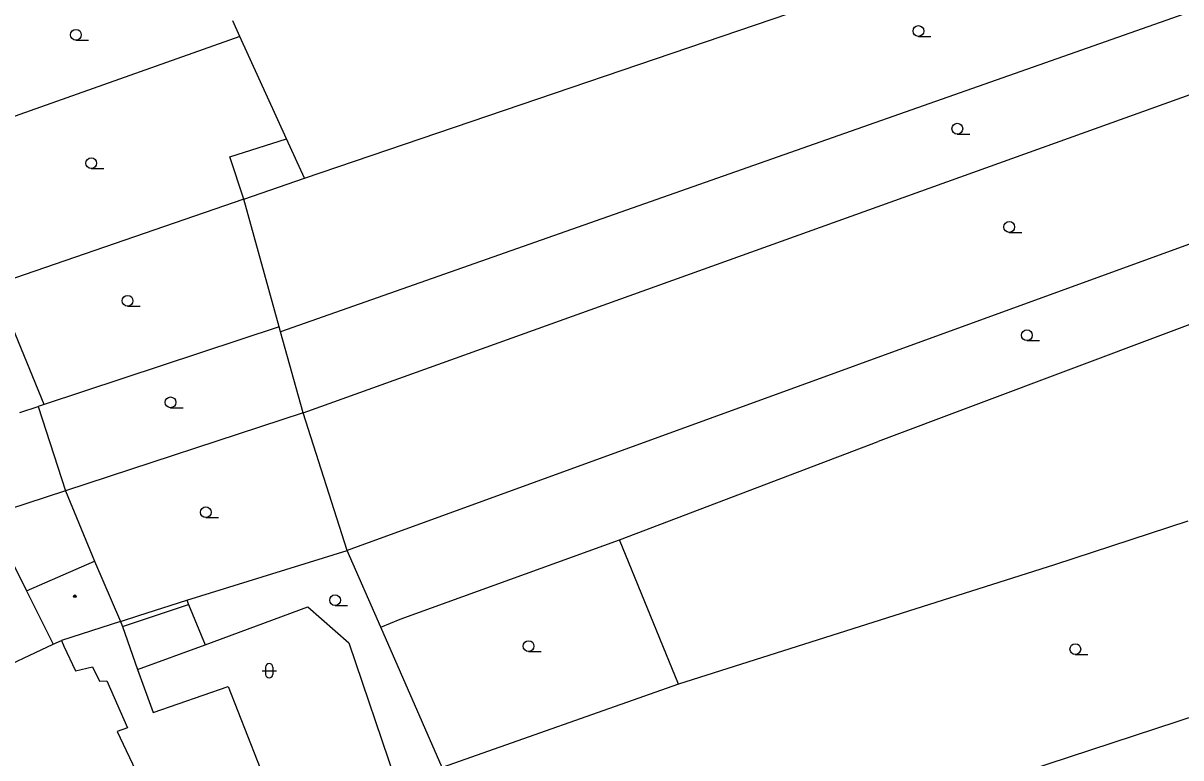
# Model space of a CAD drawing. Extents: x -595546 to -593986, y -1160845 to -1159202.
# Drawn here: x -595458.2 to -595377.5, y -1160103.9 to -1160052.8 of the extents above; entities that cross this region are included whole.
import ezdxf

# ---------------------------------------------------------------- set-up
doc = ezdxf.new("R2010")
doc.units = 0
for name, color, linetype in [('DOP - kresba z DSPS bez souradnic', 7, 'Continuous'), ('DOP - ploty', 7, 'Continuous'), ('DOP - rozhrani ploch obecne', 7, 'Continuous'), ('Level 36', 7, 'Continuous'), ('Level 39', 7, 'Continuous'), ('TM - budovy zdene_ betonove - VP', 7, 'Continuous'), ('TM - letecke snimky - pomocna linie', 7, 'Continuous')]:
    doc.layers.add(name, color=color, linetype=linetype)

msp = doc.modelspace()

# ---------------------------------------------------------------- linework, layer by layer
at = {"layer": 'DOP - kresba z DSPS bez souradnic'}
msp.add_lwpolyline([(-595451.27, -1160094.79), (-595446.67, -1160093.26)], dxfattribs=at)
at = {"layer": 'DOP - ploty'}
for points in [[(-595416.66, -1160088.74), (-595398.63, -1160081.9)], [(-595433.28, -1160094.83), (-595431.93, -1160094.28), (-595416.66, -1160088.74)], [(-595386.34, -1160090.48), (-595412.55, -1160098.79)], [(-595428.99, -1160104.61), (-595433.28, -1160094.83)], [(-595412.55, -1160098.79), (-595428.99, -1160104.61)]]:
    msp.add_lwpolyline(points, dxfattribs=at)
at = {"layer": 'DOP - rozhrani ploch obecne'}
for points in [[(-595358.73, -1160045.59), (-595440.25, -1160074.28)], [(-595438.6, -1160063.58), (-595397.89, -1160049.71)], [(-595443.09, -1160053.71), (-595443.59, -1160052.61)], [(-595443.09, -1160053.71), (-595462.82, -1160060.7)], [(-595439.85, -1160060.84), (-595443.09, -1160053.71)], [(-595438.69, -1160079.91), (-595368.1, -1160054.6)], [(-595438.6, -1160063.58), (-595439.85, -1160060.84)], [(-595345.13, -1160061.83), (-595398.63, -1160081.9)], [(-595442.81, -1160065.03), (-595438.6, -1160063.58)], [(-595364.76, -1160063.73), (-595435.62, -1160089.5)], [(-595442.81, -1160065.03), (-595460.15, -1160071)], [(-595440.35, -1160073.92), (-595442.81, -1160065.03)], [(-595440.35, -1160073.92), (-595456.73, -1160079.33)], [(-595440.25, -1160074.28), (-595440.35, -1160073.92)], [(-595438.69, -1160079.91), (-595440.25, -1160074.28)], [(-595458.41, -1160079.88), (-595457.13, -1160079.46)], [(-595456.73, -1160079.33), (-595457.13, -1160079.46)], [(-595457.13, -1160079.46), (-595455.24, -1160085.33)], [(-595438.69, -1160079.91), (-595455.24, -1160085.33)], [(-595435.62, -1160089.5), (-595438.69, -1160079.91)], [(-595455.24, -1160085.33), (-595460.57, -1160087.09)], [(-595455.24, -1160085.33), (-595453.22, -1160090.23)], [(-595377.07, -1160087.46), (-595386.34, -1160090.48)], [(-595412.55, -1160098.79), (-595416.66, -1160088.74)], [(-595446.79, -1160092.96), (-595435.62, -1160089.5)], [(-595433.28, -1160094.83), (-595435.62, -1160089.5)], [(-595450.12, -1160094.02), (-595446.79, -1160092.96)], [(-595446.79, -1160092.96), (-595446.67, -1160093.26)], [(-595446.67, -1160093.26), (-595445.51, -1160096.05)], [(-595451.4, -1160094.43), (-595450.12, -1160094.02)], [(-595423.07, -1160116.24), (-595371.72, -1160099.41)]]:
    msp.add_lwpolyline(points, dxfattribs=at)
at = {"layer": 'Level 36'}
for p, q in [((-595395.83, -1160053.705), (-595394.955, -1160053.705)), ((-595454.51, -1160053.965), (-595453.635, -1160053.965)), ((-595393.12, -1160060.505), (-595392.245, -1160060.505)), ((-595453.44, -1160062.905), (-595452.565, -1160062.905)), ((-595389.5, -1160067.345), (-595388.625, -1160067.345)), ((-595450.91, -1160072.485), (-595450.035, -1160072.485)), ((-595388.27, -1160074.885), (-595387.395, -1160074.885)), ((-595447.92, -1160079.555), (-595447.045, -1160079.555)), ((-595445.46, -1160087.205), (-595444.585, -1160087.205)), ((-595436.46, -1160093.325), (-595435.585, -1160093.325)), ((-595422.98, -1160096.525), (-595422.105, -1160096.525)), ((-595384.9, -1160096.735), (-595384.025, -1160096.735)), ((-595441.546, -1160097.866), (-595440.546, -1160097.866)), ((-595441.296, -1160097.616), (-595441.296, -1160098.116)), ((-595440.796, -1160097.616), (-595440.796, -1160098.116))]:
    msp.add_line(p, q, dxfattribs=at)
for centre in [(-595395.83, -1160053.33), (-595454.51, -1160053.59), (-595393.12, -1160060.13), (-595453.44, -1160062.53), (-595389.5, -1160066.97), (-595450.91, -1160072.11), (-595388.27, -1160074.51), (-595447.92, -1160079.18), (-595445.46, -1160086.83), (-595436.46, -1160092.95), (-595422.98, -1160096.15), (-595384.9, -1160096.36)]:
    msp.add_circle(centre, 0.375, dxfattribs=at)
for centre, start, end in [((-595441.046, -1160097.616), 0, 180), ((-595441.046, -1160098.116), 180, 0)]:
    msp.add_arc(centre, 0.25, start, end, dxfattribs=at)
at = {"layer": 'Level 39'}
for radius in [0.09, 0.0398]:
    msp.add_circle((-595454.58, -1160092.68), radius, dxfattribs=at)
at = {"layer": 'TM - budovy zdene_ betonove - VP'}
for points in [[(-595460.57, -1160087.09), (-595457.96, -1160092.29)], [(-595457.96, -1160092.29), (-595453.22, -1160090.23)], [(-595453.22, -1160090.23), (-595451.4, -1160094.43)], [(-595457.96, -1160092.29), (-595456.09, -1160096.02)], [(-595451.4, -1160094.43), (-595455.52, -1160095.75)], [(-595456.09, -1160096.02), (-595455.52, -1160095.75)], [(-595455.52, -1160095.75), (-595455.34, -1160096.15)], [(-595465.18, -1160100.28), (-595456.09, -1160096.02)], [(-595455.34, -1160096.15), (-595454.53, -1160097.88)], [(-595454.53, -1160097.88), (-595453.35, -1160097.6)], [(-595453.35, -1160097.6), (-595452.86, -1160098.59)], [(-595452.86, -1160098.59), (-595452.35, -1160098.56)], [(-595452.35, -1160098.56), (-595450.91, -1160101.83)], [(-595450.91, -1160101.83), (-595451.64, -1160102.1)], [(-595451.64, -1160102.1), (-595448.87, -1160107.92)]]:
    msp.add_lwpolyline(points, dxfattribs=at)
at = {"layer": 'TM - letecke snimky - pomocna linie'}
for points in [[(-595442.81, -1160065.03), (-595443.8, -1160062.08), (-595439.85, -1160060.84)], [(-595456.73, -1160079.33), (-595460.15, -1160071)], [(-595445.51, -1160096.05), (-595438.36, -1160093.42), (-595435.51, -1160095.93), (-595432.28, -1160105.44)], [(-595451.4, -1160094.43), (-595451.27, -1160094.79)], [(-595451.27, -1160094.79), (-595450.21, -1160097.77)], [(-595450.21, -1160097.77), (-595445.51, -1160096.05)], [(-595450.21, -1160097.77), (-595449.14, -1160100.78), (-595443.91, -1160098.96), (-595440.54, -1160107.55)]]:
    msp.add_lwpolyline(points, dxfattribs=at)

doc.saveas('drawing.dxf')
